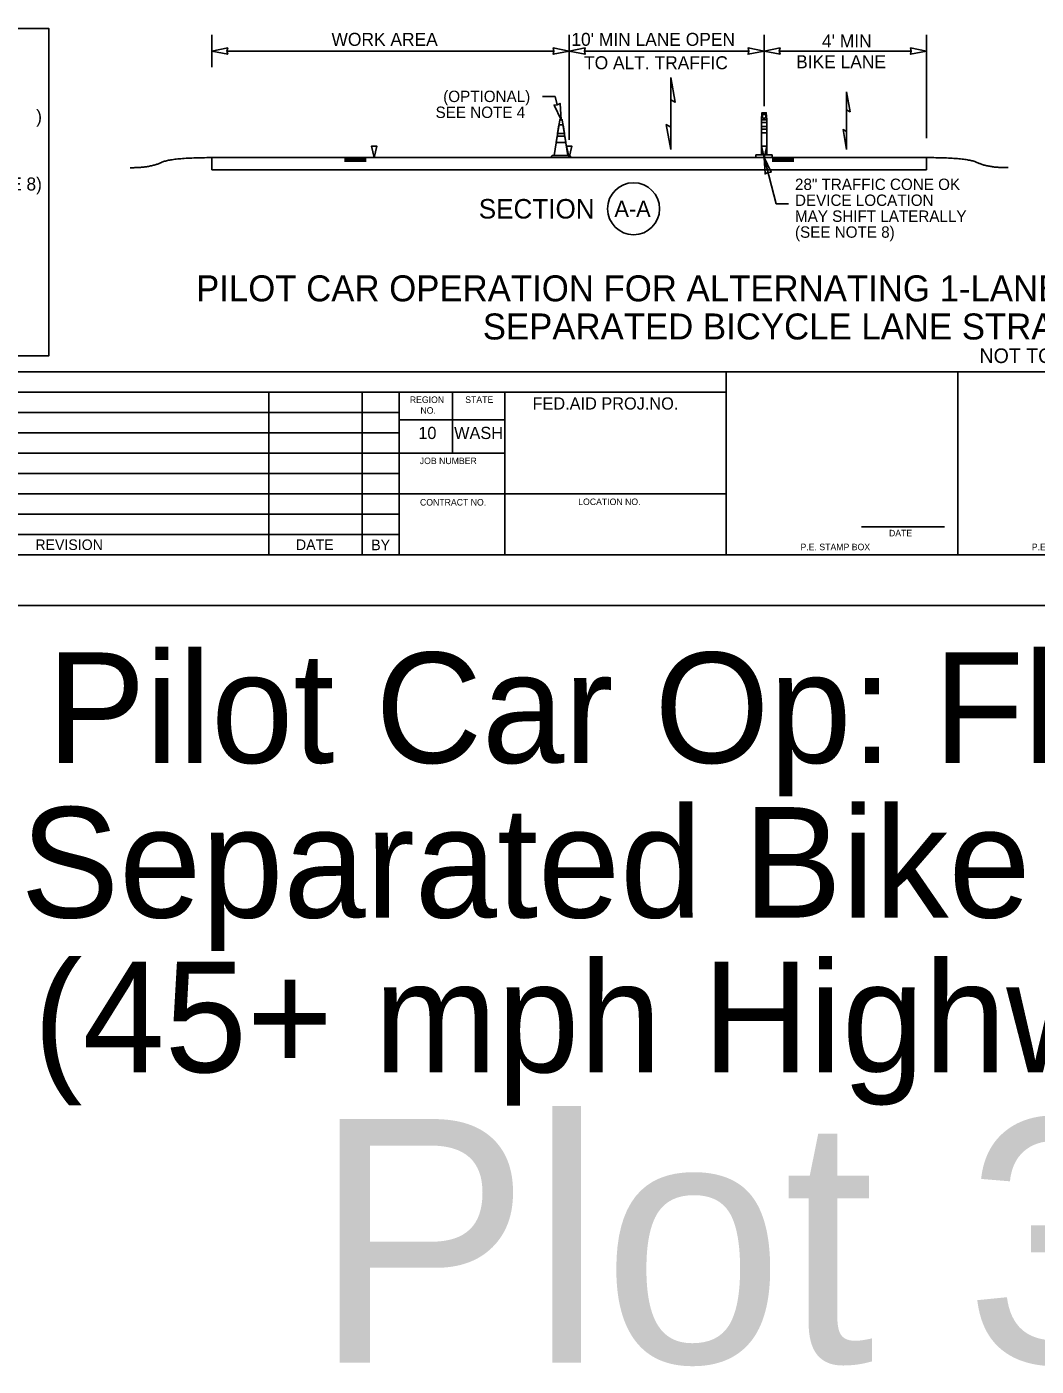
# Model space of a CAD drawing. Extents: x 99999.1 to 100095.7, y 99995 to 100010.7.
# Drawn here: x 100043.15 to 100049.37, y 99995.01 to 100003.25 of the extents above; entities that cross this region are included whole.
import ezdxf

# ---------------------------------------------------------------- set-up
doc = ezdxf.new("R2010")
doc.units = 0
for name, color, linetype in [('SH_DE_DetailHeading1Text', 7, 'Continuous'), ('SH_GI_PlotLimits', 7, 'Continuous'), ('SH_GI_SheetBorder', 7, 'Continuous'), ('SH_GI_SheetLocationText', 7, 'Continuous'), ('SH_GI_SheetTextInCells', 7, 'Continuous'), ('TR_WZ_TrafficConeElev', 7, 'Continuous'), ('TR_WZ_TubularMarkerElev', 7, 'Continuous'), ('TR_WZ_WorkZoneDetails', 7, 'Continuous'), ('TR_WZ_WorkZoneTextCurrent', 7, 'Continuous')]:
    doc.layers.add(name, color=color, linetype=linetype)

msp = doc.modelspace()

# ---------------------------------------------------------------- linework, layer by layer
at = {"layer": 'SH_GI_PlotLimits'}
msp.add_lwpolyline([(100039.0625, 99999.6875), (100056.0625, 99999.6875), (100056.0625, 100010.6875), (100039.0625, 100010.6875)], close=True, dxfattribs=at)
at = {"layer": 'SH_GI_SheetBorder'}
for p, q in [((100040, 100001.1259), (100055.75, 100001.1259)), ((100047.4566, 100000), (100047.4566, 100001.1259)), ((100048.8828, 100000), (100048.8828, 100001.1259)), ((100040, 100001.0008), (100047.4566, 100001.0008)), ((100044.641, 100001.0008), (100044.641, 100000)), ((100045.2164, 100001.0008), (100045.2164, 100000)), ((100045.4451, 100001.0008), (100045.4451, 100000)), ((100045.7719, 100000.6255), (100045.7719, 100001.0008)), ((100046.0956, 100000), (100046.0956, 100001.0008)), ((100042.1821, 100000.8757), (100045.4466, 100000.8757)), ((100046.0958, 100000.831), (100045.4466, 100000.831)), ((100042.1821, 100000.7506), (100045.4466, 100000.7506)), ((100040, 100000.6255), (100045.4466, 100000.6255)), ((100046.0958, 100000.6255), (100045.4466, 100000.6255)), ((100040, 100000.5004), (100045.4466, 100000.5004)), ((100040, 100000.3753), (100045.4466, 100000.3753)), ((100047.4566, 100000.3753), (100045.4466, 100000.3753)), ((100040, 100000.2502), (100045.4466, 100000.2502)), ((100048.2903, 100000.1733), (100048.802, 100000.1733)), ((100040, 100000.1251), (100045.4466, 100000.1251)), ((100040, 100000), (100055.75, 100000))]:
    msp.add_line(p, q, dxfattribs=at)
at = {"layer": 'TR_WZ_TrafficConeElev'}
for p, q in [((100046.4282, 100002.6476), (100046.4199, 100002.5934)), ((100046.4534, 100002.6476), (100046.4282, 100002.6476)), ((100046.4617, 100002.5934), (100046.4534, 100002.6476)), ((100046.4173, 100002.5768), (100046.4116, 100002.5393)), ((100046.4642, 100002.5768), (100046.4173, 100002.5768)), ((100046.4199, 100002.5934), (100046.4617, 100002.5934)), ((100046.47, 100002.5393), (100046.4642, 100002.5768)), ((100046.4116, 100002.5393), (100046.47, 100002.5393)), ((100046.3871, 100002.458), (100046.383, 100002.4538)), ((100046.383, 100002.4538), (100046.383, 100002.4455)), ((100046.383, 100002.4455), (100046.4986, 100002.4455)), ((100046.3991, 100002.458), (100046.3871, 100002.458)), ((100046.4986, 100002.4538), (100046.4944, 100002.458)), ((100046.4986, 100002.4455), (100046.4986, 100002.4538))]:
    msp.add_line(p, q, dxfattribs=at)
msp.add_lwpolyline([(100046.3991, 100002.458), (100046.4824, 100002.458), (100046.4486, 100002.6788), (100046.433, 100002.6788)], close=True, dxfattribs=at)
msp.add_lwpolyline([(100046.3991, 100002.458), (100046.4824, 100002.458), (100046.4486, 100002.6788), (100046.433, 100002.6788)], close=True, dxfattribs=at)
msp.add_lwpolyline([(100046.4944, 100002.458), (100046.4824, 100002.458), (100046.3991, 100002.458)], dxfattribs=at)
at = {"layer": 'TR_WZ_TubularMarkerElev'}
for p, q in [((100047.7074, 100002.6625), (100047.6741, 100002.6625)), ((100047.6741, 100002.6625), (100047.6741, 100002.6379)), ((100047.6743, 100002.6788), (100047.7072, 100002.6788)), ((100047.6824, 100002.7112), (100047.6998, 100002.7112)), ((100047.6998, 100002.689), (100047.6824, 100002.689)), ((100047.7074, 100002.6379), (100047.7074, 100002.6625)), ((100047.6741, 100002.6379), (100047.7074, 100002.6379)), ((100047.6741, 100002.6215), (100047.6741, 100002.597)), ((100047.7074, 100002.6215), (100047.6741, 100002.6215)), ((100047.6741, 100002.597), (100047.7074, 100002.597)), ((100047.7074, 100002.597), (100047.7074, 100002.6215)), ((100047.6408, 100002.4619), (100047.6408, 100002.4455)), ((100047.6408, 100002.4455), (100047.7408, 100002.4455)), ((100047.7408, 100002.4455), (100047.7408, 100002.4619))]:
    msp.add_line(p, q, dxfattribs=at)
msp.add_lwpolyline([(100047.6743, 100002.6788), (100047.6774, 100002.7213), (100047.7044, 100002.7213), (100047.7072, 100002.6788)], close=True, dxfattribs=at)
for points in [[(100047.6741, 100002.4619), (100047.7074, 100002.4619), (100047.7074, 100002.6747)], [(100047.6741, 100002.6747), (100047.6741, 100002.4619)], [(100047.6741, 100002.4619), (100047.7074, 100002.4619), (100047.7074, 100002.6747)], [(100047.6741, 100002.6747), (100047.6741, 100002.4619)], [(100047.7072, 100002.6788), (100047.6743, 100002.6788), (100047.7072, 100002.6788), (100047.6743, 100002.6788)], [(100047.7072, 100002.6788), (100047.6743, 100002.6788), (100047.7072, 100002.6788), (100047.6743, 100002.6788)], [(100047.7408, 100002.4619), (100047.7074, 100002.4619), (100047.6741, 100002.4619), (100047.6408, 100002.4619)]]:
    msp.add_lwpolyline(points, dxfattribs=at)
for centre, major_axis, ratio, start_param, end_param in [((100047.6744, 100002.6738), (0, 0.00512), 0.053405, 0.177149, 1.393647), ((100047.6744, 100002.6738), (0, 0.00512), 0.053405, 0.177149, 1.393647), ((100047.6824, 100002.7001), (0, 0.0111), 0.071484, 0, 3.141593), ((100047.6998, 100002.7001), (0, 0.0111), 0.071484, 3.141593, 6.283185), ((100047.7072, 100002.6738), (0, 0.00512), 0.053405, 4.889538, 6.106036), ((100047.7072, 100002.6738), (0, 0.00512), 0.053405, 4.889538, 6.106036)]:
    msp.add_ellipse(centre, major_axis=major_axis, ratio=ratio, start_param=start_param, end_param=end_param, dxfattribs=at)
at = {"layer": 'TR_WZ_WorkZoneDetails'}
for p, q in [((100044.2907, 100003.0015), (100044.2907, 100003.2015)), ((100046.4907, 100002.5552), (100046.4907, 100003.2015)), ((100047.6907, 100002.7613), (100047.6907, 100003.2015)), ((100048.6907, 100002.5652), (100048.6907, 100003.2015)), ((100046.397, 100003.1015), (100044.3844, 100003.1015)), ((100047.5969, 100003.1015), (100046.5844, 100003.1015)), ((100048.597, 100003.1015), (100047.7844, 100003.1015)), ((100046.3275, 100002.8215), (100046.4037, 100002.8215)), ((100046.4172, 100002.7696), (100046.4037, 100002.8215)), ((100047.1157, 100002.8019), (100047.1157, 100002.6331)), ((100047.1157, 100002.6331), (100047.1157, 100002.8019)), ((100048.199, 100002.7406), (100048.199, 100002.6055)), ((100048.199, 100002.6055), (100048.199, 100002.7406)), ((100044.2907, 100002.4454), (100044.2907, 100002.3704)), ((100048.6907, 100002.4454), (100044.2907, 100002.4454)), ((100045.1077, 100002.4402), (100045.2407, 100002.4402)), ((100045.1077, 100002.4346), (100045.2407, 100002.4346)), ((100045.1077, 100002.4289), (100045.2407, 100002.4289)), ((100045.1077, 100002.4237), (100045.2407, 100002.4237)), ((100047.6907, 100002.4454), (100047.7647, 100002.1601)), ((100047.8737, 100002.4398), (100047.7407, 100002.4398)), ((100047.8737, 100002.4342), (100047.7407, 100002.4342)), ((100047.8737, 100002.4285), (100047.7407, 100002.4285)), ((100047.8737, 100002.4233), (100047.7407, 100002.4233)), ((100048.6907, 100002.4454), (100048.6907, 100002.3704)), ((100048.6907, 100002.3704), (100044.2907, 100002.3704)), ((100047.841, 100002.1601), (100047.7647, 100002.1601))]:
    msp.add_line(p, q, dxfattribs=at)
for points in [[(100044.2907, 100003.1015), (100044.389, 100003.0822), (100044.3844, 100003.1015), (100044.389, 100003.1208)], [(100046.4907, 100003.1015), (100046.3924, 100003.0822), (100046.397, 100003.1015), (100046.3924, 100003.1208)], [(100046.4907, 100003.1015), (100046.589, 100003.0822), (100046.5844, 100003.1015), (100046.589, 100003.1208)], [(100047.6907, 100003.1015), (100047.5924, 100003.0822), (100047.5969, 100003.1015), (100047.5924, 100003.1208)], [(100047.6907, 100003.1015), (100047.7889, 100003.0822), (100047.7844, 100003.1015), (100047.7889, 100003.1208)], [(100048.6907, 100003.1015), (100048.5924, 100003.0822), (100048.597, 100003.1015), (100048.5924, 100003.1208)], [(100047.1157, 100002.9395), (100047.1427, 100002.7863), (100047.1157, 100002.8019)], [(100048.199, 100002.8507), (100048.2206, 100002.7281), (100048.199, 100002.7406)], [(100046.4408, 100002.6788), (100046.3975, 100002.7692), (100046.4173, 100002.7696), (100046.4348, 100002.7788)], [(100047.1157, 100002.4954), (100047.0887, 100002.6487), (100047.1157, 100002.6331)], [(100048.199, 100002.4954), (100048.1774, 100002.618), (100048.199, 100002.6055)], [(100045.2907, 100002.4454), (100045.274, 100002.5152), (100045.3073, 100002.5152)], [(100046.4907, 100002.4454), (100046.474, 100002.5152), (100046.5074, 100002.5152)], [(100047.6907, 100002.4454), (100047.674, 100002.5152), (100047.7073, 100002.5152)], [(100047.6907, 100002.4454), (100047.734, 100002.3551), (100047.7142, 100002.3547), (100047.6967, 100002.3455)]]:
    msp.add_lwpolyline(points, close=True, dxfattribs=at)
for points in [[(100045.3073, 100002.5152), (100045.274, 100002.5152), (100045.2907, 100002.4454), (100045.3073, 100002.5152)], [(100046.5074, 100002.5152), (100046.474, 100002.5152), (100046.4907, 100002.4454), (100046.5074, 100002.5152)], [(100047.7073, 100002.5152), (100047.674, 100002.5152), (100047.6907, 100002.4454), (100047.7073, 100002.5152)]]:
    msp.add_lwpolyline(points, dxfattribs=at)
msp.add_circle((100046.8872, 100002.1305), 0.16, dxfattribs=at)
for points in [[(100044.2907, 100002.4454), (100044.0395, 100002.4454), (100043.914, 100002.3833), (100043.7886, 100002.3833)], [(100048.6907, 100002.4454), (100048.9419, 100002.4456), (100049.0674, 100002.3835), (100049.1928, 100002.3836)]]:
    msp.add_open_spline(points, degree=2, dxfattribs=at)
at = {"layer": 'TR_WZ_WorkZoneTextCurrent'}
msp.add_lwpolyline([(100040.1, 100003.2393), (100043.2886, 100003.2393), (100043.2886, 100001.2259), (100040.1, 100001.2259)], close=True, dxfattribs=at)

# ---------------------------------------------------------------- texts
at = {"layer": 'SH_DE_DetailHeading1Text'}
for s, height, p in [('PILOT CAR OPERATION FOR ALTERNATING 1-LANE, 2-WAY TRAFFIC: FLAGGER-CONTROLLED', 0.16, (100044.1942, 100001.5606)), ('SEPARATED BICYCLE LANE STRATEGY (45+ MPH HIGHWAYS)', 0.16, (100045.959, 100001.3259)), ('NOT TO SCALE', 0.09, (100049.0168, 100001.1809))]:
    msp.add_text(s, height=height, rotation=360, dxfattribs=at).set_placement(p)
at = {"layer": 'SH_GI_SheetLocationText'}
for s, height, p in [('Pilot Car Op: Flagger', 0.68, (100043.2766, 99998.7191)), ('Separated Bike Lane', 0.68, (100043.1141, 99997.7671)), ('(45+ mph Highways)', 0.68, (100043.1924, 99996.8151)), ('Plot 3', 1.5, (100044.9133, 99995.0267))]:
    msp.add_text(s, height=height, dxfattribs=at).set_placement(p)
at = {"layer": 'SH_GI_SheetTextInCells'}
for s, height, p in [('REGION', 0.04003, (100045.5099, 100000.9352)), ('NO.', 0.04003, (100045.5752, 100000.869)), ('STATE', 0.04003, (100045.8511, 100000.9357)), ('FED.AID PROJ.NO.', 0.07506, (100046.2652, 100000.8945)), ('10', 0.07506, (100045.5621, 100000.7131)), ('WASH', 0.07506, (100045.7826, 100000.7131)), ('JOB NUMBER', 0.04003, (100045.5712, 100000.5587)), ('CONTRACT NO.', 0.040032, (100045.5725, 100000.3037)), ('LOCATION NO.', 0.040032, (100046.5465, 100000.3067)), ('REVISION', 0.06505, (100043.2048, 100000.03)), ('DATE', 0.06505, (100044.8091, 100000.03)), ('BY', 0.06505, (100045.2725, 100000.0285)), ('DATE', 0.04003, (100048.4597, 100000.1141)), ('P.E. STAMP BOX', 0.040032, (100047.915, 100000.0286)), ('P.E. STAMP BOX', 0.040032, (100049.339, 100000.0286))]:
    msp.add_text(s, height=height, dxfattribs=at).set_placement(p)
at = {"layer": 'TR_WZ_WorkZoneDetails'}
for s, p in [('WORK AREA', (100045.0278, 100003.1335)), ("10' MIN LANE OPEN", (100046.5043, 100003.1335)), ("4' MIN", (100048.0471, 100003.1235)), ('TO ALT. TRAFFIC', (100046.5824, 100002.9895)), ('BIKE LANE', (100047.8881, 100002.9955))]:
    msp.add_text(s, height=0.08, dxfattribs=at).set_placement(p)
for s, height, p in [('SECTION', 0.12, (100045.9342, 100002.0705)), ('A-A', 0.1, (100046.7694, 100002.0805))]:
    msp.add_text(s, height=height, rotation=360, dxfattribs=at).set_placement(p)
at = {"layer": 'TR_WZ_WorkZoneTextCurrent'}
for s, p in [('(OPTIONAL)', (100045.7154, 100002.7875)), ('SEE NOTE 4', (100045.6685, 100002.6895)), ('28" TRAFFIC CONE OK', (100047.881, 100002.2461)), ('DEVICE LOCATION', (100047.881, 100002.1481)), ('MAY SHIFT LATERALLY ', (100047.881, 100002.0501)), ('(SEE NOTE 8)', (100047.881, 100001.9521))]:
    msp.add_text(s, height=0.07, dxfattribs=at).set_placement(p)
for s, p in [(')', (100043.2099, 100002.6597)), ('28" PORTABLE TUBULAR MARKER (SEE NOTE 8)', (100040.74, 100002.2432))]:
    msp.add_text(s, height=0.08, rotation=360, dxfattribs=at).set_placement(p)

doc.saveas('drawing.dxf')
